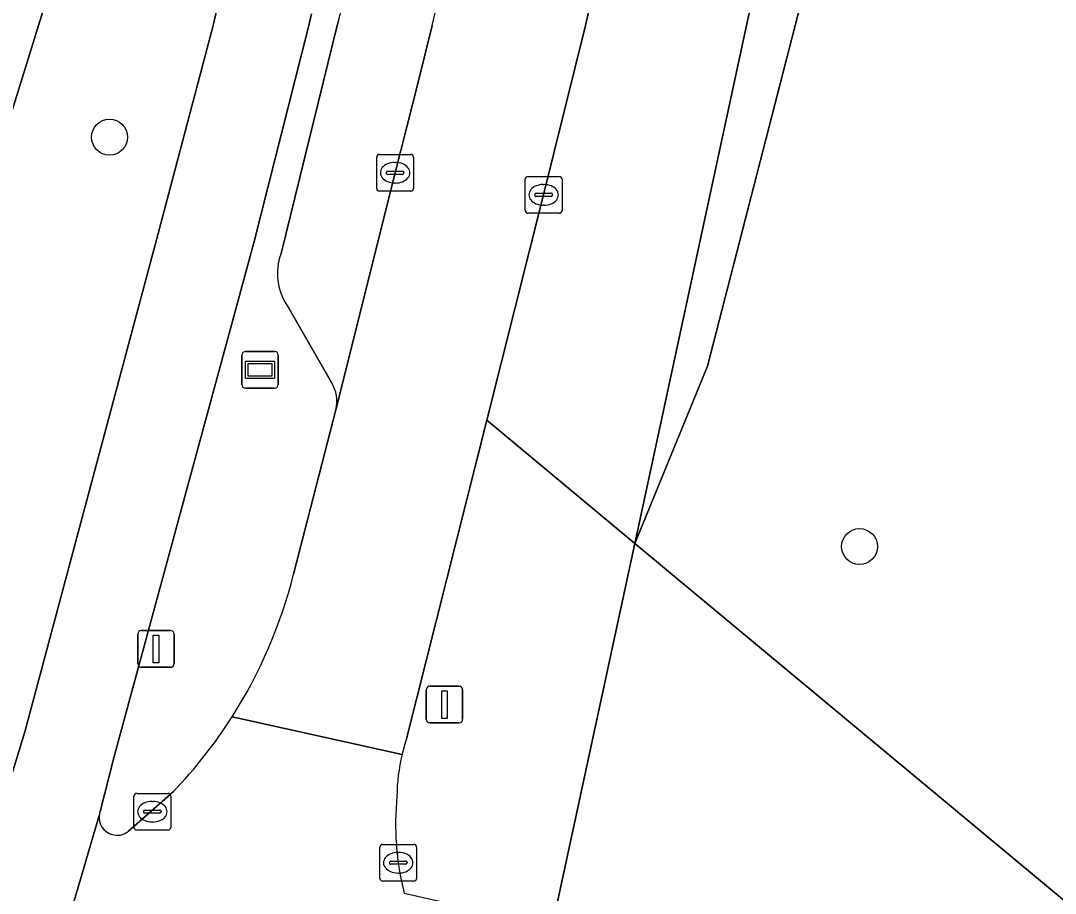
# Model space of a CAD drawing. Extents: x 161771 to 163125, y 382475 to 383179.
# Drawn here: x 163041.02 to 163069.18, y 382726.4 to 382750.13 of the extents above; entities that cross this region are included whole.
import ezdxf

# ---------------------------------------------------------------- set-up
doc = ezdxf.new("R2010")
doc.units = 0
for name, color, linetype in [('IMGEO_Berm_groen', 7, 'Continuous'), ('IMGEO_Boom', 7, 'Continuous'), ('IMGEO_Erf', 7, 'Continuous'), ('IMGEO_Fietspad_gesloten', 7, 'Continuous'), ('IMGEO_Kolk', 7, 'Continuous'), ('IMGEO_Lichtmast', 7, 'Continuous'), ('IMGEO_Parkeervlak_open', 7, 'Continuous'), ('IMGEO_Rijbaan_lokaal_gesloten', 7, 'Continuous'), ('IMGEO_Verkeersbordpaal', 7, 'Continuous'), ('IMGEO_Verkeerseiland_open', 7, 'Continuous'), ('IMGEO_Voetpad_open', 7, 'Continuous'), ('IMGEO_Wegwijzer', 7, 'Continuous')]:
    doc.layers.add(name, color=color, linetype=linetype)

msp = doc.modelspace()

# ---------------------------------------------------------------- linework, layer by layer
at = {"layer": 'IMGEO_Berm_groen'}
for points in [[(163068.654, 382775.485), (163062.097, 382750), (163059.714, 382740.737), (163057.737, 382735.908), (163075.559, 382721.091), (163081.238, 382719.844), (163081.28, 382720.023)], [(163062.149, 382756.41), (163060.77, 382750), (163057.737, 382735.908), (163059.714, 382740.737), (163062.097, 382750), (163068.654, 382775.485)], [(163060.743, 382770.576), (163060.137, 382767.379), (163058.706, 382760.272), (163056.389, 382750), (163055.251, 382745.393), (163053.704, 382739.261), (163057.737, 382735.908), (163060.77, 382750), (163062.149, 382756.41)], [(163057.737, 382735.908), (163053.704, 382739.261), (163051.519, 382730.596)], [(163051.457, 382726.396), (163055.485, 382725.497), (163057.737, 382735.908)]]:
    msp.add_lwpolyline(points, dxfattribs=at)
msp.add_lwpolyline([(163057.737, 382735.908), (163055.485, 382725.497), (163075.559, 382721.091)], close=True, dxfattribs=at)
for centre, radius, start, end in [((163056.134, 382729.071), 4.86, 161.7169, 166.9589), ((163056.496, 382728.963), 5.238, 166.6996, 179.2122), ((163058.97, 382728.283), 7.747, 174.4309, 184.176), ((163058.888, 382728.277), 7.665, 184.173, 194.2035)]:
    msp.add_arc(centre, radius, start, end, dxfattribs=at)
at = {"layer": 'IMGEO_Boom'}
for centre in [(163043.439, 382746.963), (163063.851, 382735.827)]:
    msp.add_circle(centre, 0.489, dxfattribs=at)
at = {"layer": 'IMGEO_Erf'}
msp.add_lwpolyline([(162816.205, 382779.202), (162831.331, 382775.821), (162881.279, 382764.576), (162887.146, 382763.259), (162887.188, 382763.394), (162916.128, 382756.843), (162925.37, 382754.749), (162925.396, 382754.842), (163035.315, 382730.063), (163041.508, 382750), (163047.593, 382769.587), (163046.273, 382770.005), (163047.795, 382775.519), (163049.268, 382775.086), (163057.237, 382800.608), (163061.412, 382814.026), (163064.346, 382823.445)], dxfattribs=at)
at = {"layer": 'IMGEO_Fietspad_gesloten'}
for points in [[(163050.712, 382770.486), (163049.089, 382762.473), (163048.376, 382759.274), (163046.258, 382750), (163044.719, 382744.172), (163041.136, 382730.785), (163040.553, 382728.882), (163039.861, 382726.625)], [(163043.184, 382728.625), (163043.563, 382730.115), (163047.376, 382744.128), (163048.859, 382750), (163048.938, 382750.314)], [(163035.815, 382722.769), (163041.488, 382722.82), (163043.157, 382728.516)]]:
    msp.add_lwpolyline(points, dxfattribs=at)
msp.add_arc((163043.604, 382728.463), 0.45, 158.9176, 173.2574, dxfattribs=at)
at = {"layer": 'IMGEO_Kolk'}
for p, q in [((163050.784, 382746.495), (163051.636, 382746.495)), ((163050.709, 382745.569), (163050.709, 382746.421)), ((163051.197, 382746.275), (163051.222, 382746.275)), ((163051.71, 382746.421), (163051.71, 382745.569)), ((163050.968, 382745.989), (163050.968, 382746.001)), ((163051.406, 382745.952), (163051.008, 382745.952)), ((163051.011, 382746.038), (163051.409, 382746.038)), ((163051.452, 382746.001), (163051.452, 382745.989)), ((163051.22, 382745.715), (163051.195, 382745.715)), ((163054.752, 382744.968), (163054.752, 382745.82)), ((163054.827, 382745.894), (163055.679, 382745.894)), ((163055.24, 382745.674), (163055.265, 382745.674)), ((163055.753, 382745.82), (163055.753, 382744.968)), ((163051.636, 382745.495), (163050.784, 382745.495)), ((163055.011, 382745.388), (163055.011, 382745.4)), ((163055.449, 382745.351), (163055.051, 382745.351)), ((163055.054, 382745.437), (163055.452, 382745.437)), ((163055.495, 382745.4), (163055.495, 382745.388)), ((163055.263, 382745.114), (163055.238, 382745.114)), ((163055.679, 382744.894), (163054.827, 382744.894)), ((163044.103, 382728.189), (163044.103, 382729.041)), ((163044.178, 382729.115), (163045.03, 382729.115)), ((163045.104, 382729.041), (163045.104, 382728.189)), ((163044.591, 382728.895), (163044.616, 382728.895)), ((163044.362, 382728.609), (163044.362, 382728.621)), ((163044.8, 382728.572), (163044.402, 382728.572)), ((163044.405, 382728.658), (163044.803, 382728.658)), ((163044.846, 382728.621), (163044.846, 382728.609)), ((163044.614, 382728.335), (163044.589, 382728.335)), ((163045.03, 382728.115), (163044.178, 382728.115)), ((163050.795, 382726.801), (163050.795, 382727.653)), ((163050.87, 382727.727), (163051.722, 382727.727)), ((163051.796, 382727.653), (163051.796, 382726.801)), ((163051.283, 382727.507), (163051.308, 382727.507)), ((163051.054, 382727.221), (163051.054, 382727.233)), ((163051.492, 382727.184), (163051.094, 382727.184)), ((163051.097, 382727.27), (163051.495, 382727.27)), ((163051.538, 382727.233), (163051.538, 382727.221)), ((163051.306, 382726.947), (163051.281, 382726.947)), ((163051.722, 382726.727), (163050.87, 382726.727))]:
    msp.add_line(p, q, dxfattribs=at)
for points in [[(163050.784, 382746.495), (163051.636, 382746.495)], [(163050.709, 382745.569), (163050.709, 382746.421)], [(163051.71, 382746.421), (163051.71, 382745.569)], [(163054.752, 382744.968), (163054.752, 382745.82)], [(163054.827, 382745.894), (163055.679, 382745.894)], [(163055.753, 382745.82), (163055.753, 382744.968)], [(163051.636, 382745.495), (163050.784, 382745.495)], [(163055.679, 382744.894), (163054.827, 382744.894)], [(163044.103, 382728.189), (163044.103, 382729.041)], [(163044.178, 382729.115), (163045.03, 382729.115)], [(163045.104, 382729.041), (163045.104, 382728.189)], [(163045.03, 382728.115), (163044.178, 382728.115)], [(163050.795, 382726.801), (163050.795, 382727.653)], [(163050.87, 382727.727), (163051.722, 382727.727)], [(163051.796, 382727.653), (163051.796, 382726.801)], [(163051.722, 382726.727), (163050.87, 382726.727)]]:
    msp.add_lwpolyline(points, dxfattribs=at)
for centre, radius, start, end in [((163050.786, 382746.419), 0.0765, 91.552, 178.448), ((163050.786, 382746.419), 0.0765, 91.552, 178.448), ((163051.634, 382746.419), 0.0765, 1.552, 88.448), ((163051.634, 382746.419), 0.0765, 1.552, 88.448), ((163051.008, 382745.998), 0.0403, 85.8775, 175.7526), ((163051.005, 382745.988), 0.0366, 178.938, 274.7102), ((163051.409, 382745.995), 0.043, 264.8664, 352.4533), ((163051.413, 382746), 0.0386, 1.7309, 96.639), ((163054.829, 382745.818), 0.0765, 91.552, 178.448), ((163054.829, 382745.818), 0.0765, 91.552, 178.448), ((163055.677, 382745.818), 0.0765, 1.552, 88.448), ((163055.677, 382745.818), 0.0765, 1.552, 88.448), ((163050.786, 382745.571), 0.0765, 181.552, 268.448), ((163050.786, 382745.571), 0.0765, 181.552, 268.448), ((163051.634, 382745.571), 0.0765, 271.552, 358.448), ((163051.634, 382745.571), 0.0765, 271.552, 358.448), ((163055.051, 382745.397), 0.0403, 85.8775, 175.7526), ((163055.048, 382745.387), 0.0366, 178.938, 274.7102), ((163055.452, 382745.394), 0.043, 264.8664, 352.4533), ((163055.456, 382745.399), 0.0386, 1.7309, 96.639), ((163054.829, 382744.97), 0.0765, 181.552, 268.448), ((163054.829, 382744.97), 0.0765, 181.552, 268.448), ((163055.677, 382744.97), 0.0765, 271.552, 358.448), ((163055.677, 382744.97), 0.0765, 271.552, 358.448), ((163044.18, 382729.039), 0.0765, 91.552, 178.448), ((163044.18, 382729.039), 0.0765, 91.552, 178.448), ((163045.028, 382729.039), 0.0765, 1.552, 88.448), ((163045.028, 382729.039), 0.0765, 1.552, 88.448), ((163044.402, 382728.618), 0.0403, 85.8775, 175.7526), ((163044.399, 382728.608), 0.0366, 178.938, 274.7102), ((163044.803, 382728.615), 0.043, 264.8664, 352.4533), ((163044.807, 382728.62), 0.0386, 1.7309, 96.639), ((163044.18, 382728.191), 0.0765, 181.552, 268.448), ((163044.18, 382728.191), 0.0765, 181.552, 268.448), ((163045.028, 382728.191), 0.0765, 271.552, 358.448), ((163045.028, 382728.191), 0.0765, 271.552, 358.448), ((163050.872, 382727.651), 0.0765, 91.552, 178.448), ((163050.872, 382727.651), 0.0765, 91.552, 178.448), ((163051.72, 382727.651), 0.0765, 1.552, 88.448), ((163051.72, 382727.651), 0.0765, 1.552, 88.448), ((163051.094, 382727.23), 0.0403, 85.8775, 175.7526), ((163051.091, 382727.22), 0.0366, 178.938, 274.7102), ((163051.495, 382727.227), 0.043, 264.8664, 352.4533), ((163051.499, 382727.232), 0.0386, 1.7309, 96.639), ((163050.872, 382726.803), 0.0765, 181.552, 268.448), ((163050.872, 382726.803), 0.0765, 181.552, 268.448), ((163051.72, 382726.803), 0.0765, 271.552, 358.448), ((163051.72, 382726.803), 0.0765, 271.552, 358.448)]:
    msp.add_arc(centre, radius, start, end, dxfattribs=at)
for centre, major_axis, ratio, start_param, end_param in [((163051.196, 382745.995), (-0.387, 0.002), 0.722429, 4.712389, 7.853982), ((163051.221, 382745.995), (-0.39, 0.002), 0.717154, 1.570796, 4.712389), ((163055.239, 382745.394), (-0.387, 0.002), 0.722429, 4.712389, 7.853982), ((163055.264, 382745.394), (-0.39, 0.002), 0.717154, 1.570796, 4.712389), ((163044.59, 382728.615), (-0.387, 0.002), 0.722429, 4.712389, 7.853982), ((163044.615, 382728.615), (-0.39, 0.002), 0.717154, 1.570796, 4.712389), ((163051.282, 382727.227), (-0.387, 0.002), 0.722429, 4.712389, 7.853982), ((163051.307, 382727.227), (-0.39, 0.002), 0.717154, 1.570796, 4.712389)]:
    msp.add_ellipse(centre, major_axis=major_axis, ratio=ratio, start_param=start_param, end_param=end_param, dxfattribs=at)
at = {"layer": 'IMGEO_Lichtmast'}
for p, q in [((163044.306, 382733.543), (163045.096, 382733.543)), ((163045.096, 382733.543), (163044.306, 382733.543)), ((163044.206, 382732.643), (163044.206, 382733.443)), ((163044.206, 382733.443), (163044.206, 382732.643)), ((163045.196, 382733.443), (163045.196, 382732.643)), ((163045.196, 382732.643), (163045.196, 382733.443)), ((163045.096, 382732.543), (163044.306, 382732.543)), ((163044.306, 382732.543), (163045.096, 382732.543))]:
    msp.add_line(p, q, dxfattribs=at)
msp.add_lwpolyline([(163044.626, 382733.418), (163044.776, 382733.418), (163044.776, 382732.668), (163044.626, 382732.668), (163044.626, 382733.418)], dxfattribs=at)
for centre, start, end in [((163044.306, 382733.443), 90, 180), ((163044.306, 382733.443), 90, 180), ((163045.096, 382733.443), 0, 90), ((163045.096, 382733.443), 360, 90), ((163044.306, 382732.643), 180, 270), ((163044.306, 382732.643), 180, 270), ((163045.096, 382732.643), 270, 0), ((163045.096, 382732.643), 270, 0)]:
    msp.add_arc(centre, 0.1, start, end, dxfattribs=at)
at = {"layer": 'IMGEO_Parkeervlak_open'}
for points in [[(163049.669, 382750.131), (163049.637, 382750), (163048.106, 382743.8)], [(163049.6, 382739.542), (163051.211, 382745.996), (163051.85, 382748.494), (163052.216, 382750)], [(163048.32, 382742.316), (163049.48, 382740.292)]]:
    msp.add_lwpolyline(points, dxfattribs=at)
for centre, radius, start, end in [((162835.81, 382804.51), 220.664, 345.73346, 348.99306), ((162680.363, 382839.659), 382.509, 346.4439, 348.32965), ((163049.575, 382743.254), 1.567, 159.6303, 216.7812), ((163048.614, 382739.769), 1.012, 347.0439, 31.1366)]:
    msp.add_arc(centre, radius, start, end, dxfattribs=at)
at = {"layer": 'IMGEO_Rijbaan_lokaal_gesloten'}
for points in [[(163051.519, 382730.596), (163053.704, 382739.261), (163055.251, 382745.393), (163056.389, 382750), (163058.706, 382760.272), (163060.137, 382767.379), (163060.743, 382770.576)], [(163052.216, 382750), (163051.85, 382748.494), (163051.211, 382745.996), (163049.6, 382739.542), (163048.445, 382735.074)], [(163051.399, 382730.168), (163046.773, 382731.196)], [(163046.773, 382731.196), (163051.399, 382730.168)], [(163045.18, 382729.166), (163043.953, 382728.09)], [(163043.157, 382728.516), (163041.488, 382722.82), (163053.017, 382723.576), (163052.442, 382724.136)]]:
    msp.add_lwpolyline(points, dxfattribs=at)
for centre, radius, start, end in [((162680.363, 382839.659), 382.509, 346.4439, 348.32965), ((163035.629, 382738.3), 13.216, 327.4827, 345.8707), ((163035.611, 382738.315), 13.239, 316.2851, 327.4703), ((163056.134, 382729.071), 4.86, 161.7169, 166.9589), ((163056.496, 382728.963), 5.238, 166.6996, 179.2122), ((163058.97, 382728.283), 7.747, 174.4309, 184.176), ((163043.632, 382728.459), 0.479, 173.1411, 253.4669), ((163043.65, 382728.421), 0.448, 249.8564, 312.4257), ((163058.888, 382728.277), 7.665, 184.173, 194.2035)]:
    msp.add_arc(centre, radius, start, end, dxfattribs=at)
at = {"layer": 'IMGEO_Verkeersbordpaal'}
for p, q in [((163052.058, 382731.13), (163052.058, 382731.93)), ((163052.058, 382731.93), (163052.058, 382731.13)), ((163052.158, 382732.03), (163052.948, 382732.03)), ((163052.948, 382732.03), (163052.158, 382732.03)), ((163053.048, 382731.93), (163053.048, 382731.13)), ((163053.048, 382731.13), (163053.048, 382731.93)), ((163052.948, 382731.03), (163052.158, 382731.03)), ((163052.158, 382731.03), (163052.948, 382731.03))]:
    msp.add_line(p, q, dxfattribs=at)
msp.add_lwpolyline([(163052.478, 382731.905), (163052.628, 382731.905), (163052.628, 382731.155), (163052.478, 382731.155), (163052.478, 382731.905)], dxfattribs=at)
for centre, start, end in [((163052.158, 382731.93), 90, 180), ((163052.158, 382731.93), 90, 180), ((163052.948, 382731.93), 0, 90), ((163052.948, 382731.93), 360, 90), ((163052.158, 382731.13), 180, 270), ((163052.158, 382731.13), 180, 270), ((163052.948, 382731.13), 270, 0), ((163052.948, 382731.13), 270, 0)]:
    msp.add_arc(centre, 0.1, start, end, dxfattribs=at)
at = {"layer": 'IMGEO_Verkeerseiland_open'}
for points in [[(163048.938, 382750.314), (163048.859, 382750), (163047.376, 382744.128), (163043.563, 382730.115), (163043.184, 382728.625)], [(163048.106, 382743.8), (163049.637, 382750), (163049.669, 382750.131)], [(163049.48, 382740.292), (163048.32, 382742.316)], [(163048.445, 382735.074), (163049.6, 382739.542)], [(163043.953, 382728.09), (163045.18, 382729.166)]]:
    msp.add_lwpolyline(points, dxfattribs=at)
for centre, radius, start, end in [((162835.81, 382804.51), 220.664, 345.73346, 348.99306), ((163049.575, 382743.254), 1.567, 159.6303, 216.7812), ((163048.614, 382739.769), 1.012, 347.0439, 31.1366), ((163035.629, 382738.3), 13.216, 327.4827, 345.8707), ((163035.611, 382738.315), 13.239, 316.2851, 327.4703), ((163043.632, 382728.459), 0.479, 173.1411, 253.4669), ((163043.604, 382728.463), 0.45, 158.9176, 173.2574), ((163043.65, 382728.421), 0.448, 249.8564, 312.4257)]:
    msp.add_arc(centre, radius, start, end, dxfattribs=at)
at = {"layer": 'IMGEO_Voetpad_open'}
msp.add_lwpolyline([(163054.043, 382784.098), (163058.938, 382800.101), (163057.237, 382800.608), (163049.268, 382775.086), (163047.795, 382775.519), (163046.273, 382770.005), (163047.593, 382769.587), (163041.508, 382750), (163035.315, 382730.063), (163040.553, 382728.882), (163041.136, 382730.785), (163044.719, 382744.172), (163046.258, 382750), (163048.376, 382759.274), (163049.089, 382762.473)], dxfattribs=at)
at = {"layer": 'IMGEO_Wegwijzer'}
for p, q in [((163047.14, 382741.134), (163047.93, 382741.134)), ((163047.93, 382741.134), (163047.14, 382741.134)), ((163047.04, 382740.234), (163047.04, 382741.034)), ((163047.04, 382741.034), (163047.04, 382740.234)), ((163048.03, 382741.034), (163048.03, 382740.234)), ((163048.03, 382740.234), (163048.03, 382741.034)), ((163047.93, 382740.134), (163047.14, 382740.134)), ((163047.14, 382740.134), (163047.93, 382740.134))]:
    msp.add_line(p, q, dxfattribs=at)
for points in [[(163047.141, 382740.866), (163047.929, 382740.866), (163047.929, 382740.402), (163047.141, 382740.402), (163047.141, 382740.866)], [(163047.206, 382740.801), (163047.206, 382740.467), (163047.864, 382740.467), (163047.864, 382740.801), (163047.206, 382740.801)]]:
    msp.add_lwpolyline(points, dxfattribs=at)
for centre, start, end in [((163047.14, 382741.034), 90, 180), ((163047.14, 382741.034), 90, 180), ((163047.93, 382741.034), 0, 90), ((163047.93, 382741.034), 360, 90), ((163047.14, 382740.234), 180, 270), ((163047.14, 382740.234), 180, 270), ((163047.93, 382740.234), 270, 0), ((163047.93, 382740.234), 270, 0)]:
    msp.add_arc(centre, 0.1, start, end, dxfattribs=at)

doc.saveas('drawing.dxf')
